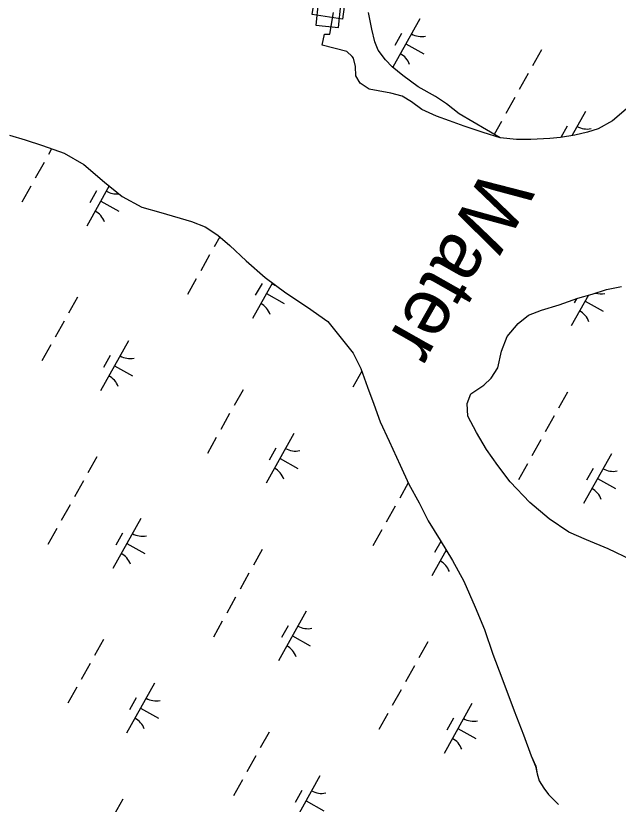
# Model space of a CAD drawing. Extents: x 3923531 to 3943530, y 207391 to 229799.
# Drawn here: x 3934290 to 3934818, y 224615 to 225306 of the extents above; entities that cross this region are included whole.
import ezdxf

# ---------------------------------------------------------------- set-up
doc = ezdxf.new("R2010")
doc.units = 0
for name, color, linetype in [('V-BLDG-OTLN', 7, 'Continuous'), ('V-CHAN-DOCK', 7, 'Continuous'), ('V-RIVR-IDEN', 7, 'Continuous'), ('V-TOPO-SHOR', 7, 'Continuous'), ('V-WETL-SWMP', 7, 'Continuous')]:
    doc.layers.add(name, color=color, linetype=linetype)

msp = doc.modelspace()

# ---------------------------------------------------------------- linework, layer by layer
at = {"layer": 'V-BLDG-OTLN'}
msp.add_lwpolyline([(3934572.93, 225295.93), (3934574.98, 225315.82), (3934555.09, 225317.88), (3934553.03, 225297.98)], close=True, dxfattribs=at)
at = {"layer": 'V-CHAN-DOCK'}
msp.add_lwpolyline([(3934233.08, 225420), (3934457.6, 225386.29), (3934452.19, 225350.29), (3934470.98, 225347.47), (3934469.51, 225337.7), (3934496.7, 225333.62), (3934498.32, 225344.4), (3934532.98, 225339.2), (3934535.69, 225357.26), (3934560.06, 225353.6), (3934557.08, 225333.78), (3934549.77, 225334.88), (3934547.29, 225318.39), (3934577.86, 225313.8), (3934576.26, 225303.19), (3934549.81, 225307.16), (3934550.9, 225314.43), (3934224.59, 225363.44)], close=True, dxfattribs=at)
at = {"layer": 'V-TOPO-SHOR'}
for points in [[(3934714.53, 225199.09), (3934699.79, 225203.83), (3934683.05, 225209.36), (3934670.3, 225214.11), (3934658.74, 225218.06), (3934645.98, 225223.99), (3934636.81, 225230.74), (3934628.83, 225235.5), (3934618.87, 225238.26), (3934607.72, 225240.22), (3934599.75, 225241.79), (3934591.77, 225246.94), (3934588.17, 225253.3), (3934587.75, 225261.67), (3934586.14, 225268.83), (3934584.94, 225270.42), (3934580.15, 225274.78), (3934558.64, 225280.3), (3934560.6, 225289.86), (3934565.38, 225289.87), (3934568.51, 225308.99)], [(3934825.15, 225224.08), (3934813.24, 225214.09), (3934800.52, 225206.89), (3934791.36, 225204.08), (3934780.22, 225201.26), (3934767.49, 225199.24), (3934758.33, 225198.42), (3934741.61, 225197.57), (3934728.87, 225197.54), (3934714.53, 225199.09)], [(3934284.25, 225201.33), (3934298.14, 225197.4), (3934313.22, 225192.29), (3934332.28, 225185.6), (3934349.36, 225175.73), (3934367.64, 225160.31), (3934383.14, 225147.66), (3934400.22, 225138.19), (3934416.89, 225133.48), (3934443.88, 225125.61), (3934455.79, 225120.89), (3934466.91, 225113.78), (3934477.65, 225104.69), (3934491.96, 225091.24), (3934508.65, 225076.61), (3934526.54, 225063.18), (3934545.61, 225050.54), (3934563.49, 225037.89), (3934585.77, 225010.19), (3934592.55, 224996.72), (3934598.15, 224980.48), (3934603.74, 224965.42), (3934609.33, 224949.97), (3934617.31, 224932.94)], [(3934829.98, 224828.74), (3934809.32, 224838.52), (3934790.49, 224846.41), (3934775, 224853.27), (3934757.75, 224864.97), (3934740.57, 224879.21), (3934723.46, 224897.41), (3934712.64, 224911.75), (3934702.6, 224925.84), (3934693.83, 224940.66), (3934686.18, 224955.08), (3934685.75, 224966.03), (3934688.98, 224974.69), (3934700.46, 224982.26), (3934706.8, 224988.22), (3934712.56, 224997.44), (3934715.86, 225011.9), (3934720.82, 225024.84), (3934730.31, 225036.38), (3934739.42, 225043.54), (3934750.91, 225047.94), (3934766.38, 225052.74), (3934782.63, 225058.33), (3934795.31, 225061.94), (3934808, 225065.94), (3934821.08, 225068.76)], [(3934617.31, 224932.94), (3934626.88, 224911.94), (3934634.46, 224895.31), (3934643.63, 224879.07), (3934651.6, 224863.23), (3934661.96, 224846.2), (3934672.71, 224828.39), (3934682.68, 224810.17), (3934692.66, 224787.59), (3934701.04, 224767.78), (3934708.23, 224746.39), (3934716.22, 224725.39), (3934727.01, 224696.46), (3934734.99, 224675.47), (3934741.78, 224657.24), (3934745.78, 224648.13), (3934746.98, 224641.39), (3934748.98, 224635.05), (3934752.97, 224628.72), (3934756.95, 224623.17), (3934765.7, 224614.47)]]:
    msp.add_lwpolyline(points, dxfattribs=at)
at = {"layer": 'V-WETL-SWMP'}
for p, q in [((3934600.75, 225301.54), (3934599.14, 225309.11)), ((3934644.15, 225303.34), (3934620.48, 225260.96)), ((3934601.97, 225294.38), (3934600.75, 225301.54)), ((3934604.78, 225283.23), (3934601.97, 225294.38)), ((3934628.15, 225290.52), (3934622.3, 225280.04)), ((3934607.59, 225276.07), (3934604.78, 225283.23)), ((3934613.99, 225267.33), (3934607.59, 225276.07)), ((3934631.96, 225281.52), (3934647.68, 225272.74)), ((3934750.82, 225276.31), (3934743.01, 225262.34)), ((3934619.98, 225261.37), (3934613.99, 225267.33)), ((3934629.16, 225253.83), (3934619.98, 225261.37)), ((3934739.11, 225255.36), (3934731.31, 225241.39)), ((3934642.73, 225243.91), (3934629.16, 225253.83)), ((3934657.88, 225235.19), (3934642.73, 225243.91)), ((3934667.46, 225228.84), (3934657.88, 225235.19)), ((3934727.41, 225234.41), (3934719.6, 225220.44)), ((3934678.63, 225220.11), (3934667.46, 225228.84)), ((3934714.53, 225199.1), (3934678.63, 225220.11)), ((3934789.37, 225222.22), (3934777.41, 225200.81)), ((3934825.16, 225224.08), (3934813.24, 225214.09)), ((3934715.7, 225213.45), (3934709.37, 225202.12)), ((3934813.24, 225214.09), (3934800.52, 225206.89)), ((3934773.37, 225209.39), (3934767.71, 225199.27)), ((3934800.52, 225206.89), (3934791.37, 225204.08)), ((3934284.25, 225201.33), (3934298.14, 225197.4)), ((3934780.22, 225201.26), (3934767.49, 225199.24)), ((3934791.37, 225204.08), (3934780.22, 225201.26)), ((3934298.14, 225197.4), (3934313.22, 225192.29)), ((3934728.87, 225197.54), (3934714.53, 225199.1)), ((3934741.61, 225197.57), (3934728.87, 225197.54)), ((3934758.33, 225198.42), (3934741.61, 225197.57)), ((3934767.49, 225199.24), (3934758.33, 225198.42)), ((3934313.22, 225192.29), (3934332.28, 225185.6)), ((3934321.24, 225189.47), (3934318.49, 225184.55)), ((3934332.28, 225185.6), (3934349.36, 225175.73)), ((3934314.59, 225177.57), (3934306.78, 225163.6)), ((3934349.36, 225175.73), (3934367.64, 225160.31)), ((3934367.64, 225160.31), (3934383.14, 225147.66)), ((3934302.88, 225156.62), (3934295.08, 225142.65)), ((3934371.81, 225156.91), (3934352.16, 225121.73)), ((3934360.55, 225152.56), (3934354.69, 225142.08)), ((3934383.14, 225147.66), (3934400.22, 225138.19)), ((3934364.36, 225143.56), (3934380.07, 225134.78)), ((3934400.22, 225138.19), (3934416.89, 225133.48)), ((3934416.89, 225133.48), (3934443.88, 225125.61)), ((3934443.88, 225125.61), (3934455.79, 225120.89)), ((3934455.79, 225120.89), (3934466.91, 225113.78)), ((3934468.66, 225112.3), (3934463.7, 225103.43)), ((3934466.91, 225113.78), (3934477.65, 225104.69)), ((3934477.65, 225104.69), (3934491.96, 225091.24)), ((3934459.8, 225096.45), (3934452, 225082.48)), ((3934491.96, 225091.24), (3934508.66, 225076.61)), ((3934448.1, 225075.49), (3934440.29, 225061.53)), ((3934508.66, 225076.61), (3934526.54, 225063.18)), ((3934514.88, 225071.94), (3934497.38, 225040.61)), ((3934505.76, 225071.43), (3934499.91, 225060.96)), ((3934509.57, 225062.43), (3934525.28, 225053.65)), ((3934526.54, 225063.18), (3934545.61, 225050.54)), ((3934792.01, 225061), (3934777, 225034.13)), ((3934343.88, 225059.31), (3934336.08, 225045.34)), ((3934781.46, 225057.93), (3934779.53, 225054.48)), ((3934789.19, 225055.95), (3934804.9, 225047.18)), ((3934545.61, 225050.54), (3934563.49, 225037.89)), ((3934332.18, 225038.36), (3934324.37, 225024.39)), ((3934563.49, 225037.89), (3934585.77, 225010.19)), ((3934388.56, 225020.94), (3934364.18, 224977.29)), ((3934320.47, 225017.41), (3934312.67, 225003.44)), ((3934372.56, 225008.12), (3934366.71, 224997.64)), ((3934585.77, 225010.19), (3934592.55, 224996.72)), ((3934376.37, 224999.12), (3934392.08, 224990.34)), ((3934593.31, 224994.37), (3934585.51, 224980.4)), ((3934592.55, 224996.72), (3934598.15, 224980.48)), ((3934489.1, 224978.19), (3934481.29, 224964.22)), ((3934598.15, 224980.48), (3934603.74, 224965.42)), ((3934773.64, 224976.1), (3934765.84, 224962.13)), ((3934603.74, 224965.42), (3934609.33, 224949.97)), ((3934477.39, 224957.23), (3934469.59, 224943.27)), ((3934761.93, 224955.15), (3934754.13, 224941.18)), ((3934609.33, 224949.97), (3934617.31, 224932.94)), ((3934533.77, 224939.82), (3934509.39, 224896.17)), ((3934465.69, 224936.28), (3934457.88, 224922.31)), ((3934617.31, 224932.94), (3934626.88, 224911.94)), ((3934750.23, 224934.2), (3934742.43, 224920.23)), ((3934517.77, 224927), (3934511.92, 224916.52)), ((3934360.82, 224919.27), (3934353.02, 224905.3)), ((3934521.58, 224917.99), (3934537.3, 224909.22)), ((3934812.19, 224922.01), (3934787.8, 224878.36)), ((3934626.88, 224911.94), (3934634.46, 224895.31)), ((3934738.52, 224913.24), (3934730.72, 224899.28)), ((3934796.19, 224909.18), (3934790.33, 224898.71)), ((3934349.11, 224898.31), (3934341.31, 224884.35)), ((3934633.95, 224896.43), (3934626.51, 224883.09)), ((3934634.46, 224895.31), (3934643.63, 224879.07)), ((3934800, 224900.18), (3934815.71, 224891.41)), ((3934337.41, 224877.36), (3934329.61, 224863.39)), ((3934622.61, 224876.11), (3934614.8, 224862.14)), ((3934643.63, 224879.07), (3934651.6, 224863.23)), ((3934399.37, 224865.17), (3934374.98, 224821.52)), ((3934651.6, 224863.23), (3934661.96, 224846.2)), ((3934325.7, 224856.41), (3934317.9, 224842.44)), ((3934610.9, 224855.16), (3934603.1, 224841.19)), ((3934383.37, 224852.35), (3934377.51, 224841.87)), ((3934387.18, 224843.35), (3934402.89, 224834.57)), ((3934662.59, 224845.16), (3934657.13, 224835.4)), ((3934661.96, 224846.2), (3934672.72, 224828.39)), ((3934506.03, 224838.14), (3934498.23, 224824.17)), ((3934667.18, 224837.56), (3934654.6, 224815.05)), ((3934666.8, 224836.87), (3934668, 224836.2)), ((3934672.72, 224828.39), (3934682.68, 224810.17)), ((3934494.33, 224817.19), (3934486.52, 224803.22)), ((3934682.68, 224810.17), (3934692.66, 224787.59)), ((3934482.62, 224796.24), (3934474.82, 224782.27)), ((3934692.66, 224787.59), (3934701.04, 224767.78)), ((3934544.58, 224784.05), (3934520.2, 224740.4)), ((3934470.92, 224775.28), (3934463.11, 224761.32)), ((3934528.58, 224771.22), (3934522.73, 224760.75)), ((3934701.04, 224767.78), (3934708.23, 224746.39)), ((3934366.7, 224759.1), (3934358.9, 224745.13)), ((3934532.39, 224762.22), (3934548.1, 224753.44)), ((3934651.25, 224757.02), (3934643.44, 224743.05)), ((3934708.23, 224746.39), (3934716.22, 224725.39)), ((3934355, 224738.15), (3934347.2, 224724.18)), ((3934639.54, 224736.06), (3934631.74, 224722.1)), ((3934716.22, 224725.39), (3934727.01, 224696.46)), ((3934343.29, 224717.2), (3934335.49, 224703.23)), ((3934411.38, 224720.74), (3934387, 224677.09)), ((3934627.84, 224715.11), (3934620.03, 224701.14)), ((3934395.38, 224707.91), (3934389.53, 224697.44)), ((3934689.8, 224702.92), (3934665.41, 224659.27)), ((3934399.19, 224698.91), (3934414.9, 224690.13)), ((3934727.01, 224696.46), (3934734.99, 224675.47)), ((3934616.13, 224694.16), (3934608.33, 224680.19)), ((3934673.79, 224690.1), (3934667.94, 224679.62)), ((3934677.6, 224681.1), (3934693.32, 224672.32)), ((3934511.92, 224677.98), (3934504.11, 224664.01)), ((3934734.99, 224675.47), (3934741.79, 224657.24)), ((3934500.21, 224657.03), (3934492.41, 224643.06)), ((3934741.79, 224657.24), (3934745.77, 224648.13)), ((3934745.77, 224648.13), (3934746.98, 224641.39)), ((3934556.6, 224639.61), (3934532.21, 224595.96)), ((3934746.98, 224641.39), (3934748.98, 224635.05)), ((3934488.51, 224636.07), (3934480.7, 224622.11)), ((3934748.98, 224635.05), (3934752.97, 224628.72)), ((3934540.59, 224626.79), (3934534.74, 224616.31)), ((3934752.97, 224628.72), (3934756.95, 224623.18)), ((3934383.64, 224619.06), (3934375.84, 224605.09)), ((3934756.95, 224623.18), (3934765.7, 224614.47)), ((3934544.4, 224617.79), (3934560.12, 224609.01))]:
    msp.add_line(p, q, dxfattribs=at)
msp.add_lwpolyline([(3934829.98, 224828.74), (3934809.32, 224838.52), (3934790.49, 224846.41), (3934775, 224853.27), (3934757.75, 224864.97), (3934740.57, 224879.21), (3934723.46, 224897.41), (3934712.63, 224911.74), (3934702.6, 224925.84), (3934693.83, 224940.66), (3934686.17, 224955.08), (3934685.75, 224966.03), (3934688.98, 224974.69), (3934700.46, 224982.26), (3934706.8, 224988.23), (3934712.56, 224997.45), (3934715.86, 225011.9), (3934720.82, 225024.84), (3934730.31, 225036.38), (3934739.42, 225043.54), (3934750.91, 225047.94), (3934766.38, 225052.74), (3934782.63, 225058.34), (3934795.31, 225061.94), (3934808, 225065.94), (3934821.08, 225068.76)], dxfattribs=at)
for centre, start, end in [((3934645.64, 225305.51), 240.03808, 281.58174), ((3934618.7, 225257.29), 20.03808, 61.58174), ((3934790.85, 225224.39), 240.03808, 281.58174), ((3934378.03, 225167.55), 240.03808, 277.0498), ((3934351.09, 225119.33), 20.03808, 61.58174), ((3934523.25, 225086.43), 240.03808, 252.54763), ((3934802.87, 225079.95), 255.2632, 281.58174), ((3934496.3, 225038.2), 20.03808, 61.58174), ((3934775.92, 225031.73), 20.03808, 61.58174), ((3934390.05, 225023.12), 240.03808, 281.58174), ((3934363.1, 224974.89), 20.03808, 61.58174), ((3934535.26, 224941.99), 240.03808, 281.58174), ((3934508.32, 224893.77), 20.03808, 61.58174), ((3934813.67, 224924.18), 240.03808, 281.58174), ((3934786.73, 224875.95), 20.03808, 61.58174), ((3934400.85, 224867.35), 240.03808, 281.58174), ((3934373.91, 224819.12), 20.03808, 61.58174), ((3934653.53, 224812.64), 20.03808, 61.58174), ((3934546.07, 224786.22), 240.03808, 281.58174), ((3934519.13, 224737.99), 20.03808, 61.58174), ((3934412.87, 224722.91), 240.03808, 281.58174), ((3934385.93, 224674.68), 20.03808, 61.58174), ((3934691.28, 224705.1), 240.03808, 281.58174), ((3934664.34, 224656.87), 20.03808, 61.58174), ((3934558.08, 224641.78), 240.03808, 281.58174)]:
    msp.add_arc(centre, 17.62, start, end, dxfattribs=at)

# ---------------------------------------------------------------- texts
at = {"layer": 'V-RIVR-IDEN'}
msp.add_text('Water', height=50, rotation=240.42685, dxfattribs=at).set_placement((3934701.96, 225174.78))

doc.saveas('drawing.dxf')
